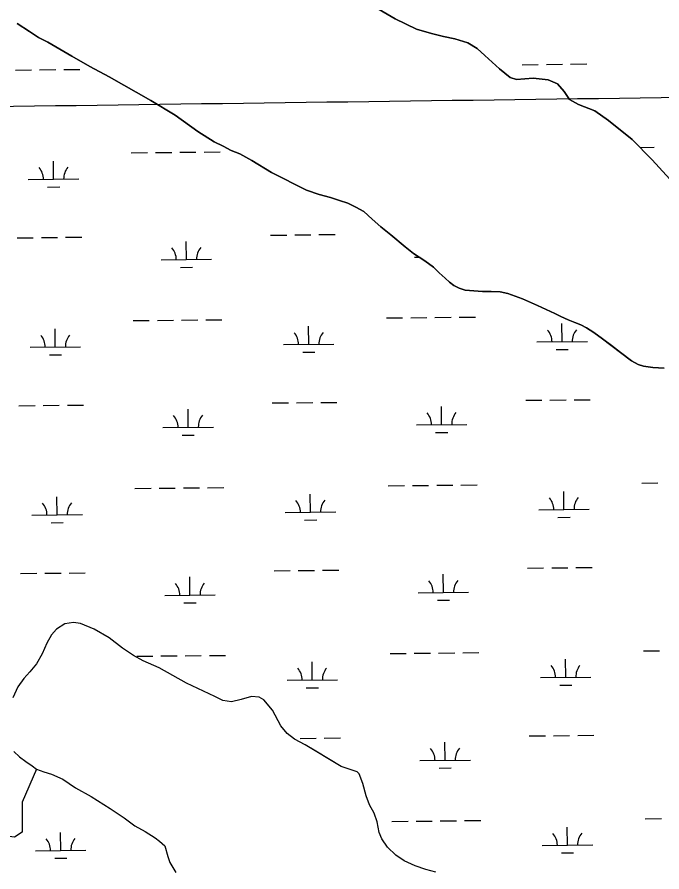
# Model space of a CAD drawing. Extents: x 3734862 to 3772949, y 391520 to 417239.
# Drawn here: x 3768328 to 3769605, y 401776 to 403471 of the extents above; entities that cross this region are included whole.
import ezdxf

# ---------------------------------------------------------------- set-up
doc = ezdxf.new("R2010")
doc.units = 0
for name, color, linetype in [('V-GRID-MAJR', 7, 'Continuous'), ('V-TOPO-SHOR', 7, 'Continuous'), ('V-WETL-SWMP', 7, 'Continuous')]:
    doc.layers.add(name, color=color, linetype=linetype)

msp = doc.modelspace()

# ---------------------------------------------------------------- linework, layer by layer
at = {"layer": 'V-GRID-MAJR'}
msp.add_spline([(3738984.8, 402913.2), (3741633, 402946.6), (3746929.2, 403014), (3752225.5, 403082.2), (3757521.7, 403151.1), (3762817.9, 403220.8), (3768114.1, 403291.3), (3770762.3, 403326.8)], degree=3, dxfattribs=at)
at = {"layer": 'V-TOPO-SHOR'}
for p, q in [((3769037.1, 403490.3), (3769076.8, 403467)), ((3768352.7, 403442.2), (3768328, 403458.2)), ((3769076.8, 403467), (3769119.2, 403446.6)), ((3768370.5, 403430.3), (3768352.7, 403442.2)), ((3769119.2, 403446.6), (3769148.6, 403438.1)), ((3769148.6, 403438.1), (3769172.4, 403432.3)), ((3768389, 403421), (3768370.5, 403430.3)), ((3768436.2, 403393.1), (3768389, 403421)), ((3769172.4, 403432.3), (3769194.9, 403427.9)), ((3769194.9, 403427.9), (3769220.8, 403419.4)), ((3769220.8, 403419.4), (3769239.3, 403408.1)), ((3769239.3, 403408.1), (3769254.4, 403394.8)), ((3768471.8, 403372.5), (3768436.2, 403393.1)), ((3769254.4, 403394.8), (3769283.3, 403368)), ((3768510.2, 403352), (3768471.8, 403372.5)), ((3769283.3, 403368), (3769304.6, 403350.6)), ((3768593, 403305.6), (3768510.2, 403352)), ((3769304.6, 403350.6), (3769316.9, 403346.7)), ((3769316.9, 403346.7), (3769350.2, 403349.9)), ((3769350.2, 403349.9), (3769380.1, 403346.2)), ((3769380.1, 403346.2), (3769398.6, 403338.3)), ((3769398.6, 403338.3), (3769411.7, 403323.5)), ((3769411.7, 403323.5), (3769422.1, 403307.4)), ((3768640.9, 403276.4), (3768593, 403305.6)), ((3769422.1, 403307.4), (3769439.9, 403297.4)), ((3769439.9, 403297.4), (3769472, 403285)), ((3769472, 403285), (3769499.4, 403265.6)), ((3768686.2, 403243.7), (3768640.9, 403276.4)), ((3769499.4, 403265.6), (3769546.1, 403228.2)), ((3768718.4, 403223.1), (3768686.2, 403243.7)), ((3768736.2, 403214.5), (3768718.4, 403223.1)), ((3769546.1, 403228.2), (3769586.1, 403188)), ((3768752, 403205.9), (3768736.2, 403214.5)), ((3768769, 403199.3), (3768752, 403205.9)), ((3768793, 403186.1), (3768769, 403199.3)), ((3768832, 403162.8), (3768793, 403186.1)), ((3769586.1, 403188), (3769634.4, 403134.3)), ((3768901.1, 403127.8), (3768832, 403162.8)), ((3768926.4, 403119.3), (3768901.1, 403127.8)), ((3768948.9, 403112.8), (3768926.4, 403119.3)), ((3768966.6, 403106.9), (3768948.9, 403112.8)), ((3768983, 403101.7), (3768966.6, 403106.9)), ((3768998.7, 403093.8), (3768983, 403101.7)), ((3769014.5, 403085.2), (3768998.7, 403093.8)), ((3769031, 403069.8), (3769014.5, 403085.2)), ((3769048.2, 403055.1), (3769031, 403069.8)), ((3769068.1, 403039), (3769048.2, 403055.1)), ((3769096.3, 403015), (3769068.1, 403039)), ((3769113.4, 403002.3), (3769096.3, 403015)), ((3769135.4, 402987.6), (3769113.4, 403002.3)), ((3769152.5, 402975), (3769135.4, 402987.6)), ((3769164.2, 402963.6), (3769152.5, 402975)), ((3769175.9, 402952.9), (3769164.2, 402963.6)), ((3769184.2, 402945.5), (3769175.9, 402952.9)), ((3769193.1, 402938.8), (3769184.2, 402945.5)), ((3769203.4, 402933.5), (3769193.1, 402938.8)), ((3769215.7, 402929.6), (3769203.4, 402933.5)), ((3769249.7, 402926.7), (3769215.7, 402929.6)), ((3769266.6, 402926.9), (3769249.7, 402926.7)), ((3769285, 402925.8), (3769266.6, 402926.9)), ((3769300, 402922.6), (3769285, 402925.8)), ((3769328.7, 402912.2), (3769300, 402922.6)), ((3769358.7, 402899), (3769328.7, 402912.2)), ((3769392.9, 402883.2), (3769358.7, 402899)), ((3769405.2, 402877.2), (3769392.9, 402883.2)), ((3769419.6, 402870.6), (3769405.2, 402877.2)), ((3769432.6, 402865.4), (3769419.6, 402870.6)), ((3769444.2, 402860.8), (3769432.6, 402865.4)), ((3769455.8, 402854.8), (3769444.2, 402860.8)), ((3769470.2, 402845.5), (3769455.8, 402854.8)), ((3769487.4, 402832.8), (3769470.2, 402845.5)), ((3769505.2, 402819.5), (3769487.4, 402832.8)), ((3769523, 402806.1), (3769505.2, 402819.5)), ((3769545, 402789.4), (3769523, 402806.1)), ((3769558, 402782.2), (3769545, 402789.4)), ((3769568.9, 402778.9), (3769558, 402782.2)), ((3769587.3, 402775.8), (3769568.9, 402778.9)), ((3769609.7, 402774.7), (3769587.3, 402775.8))]:
    msp.add_line(p, q, dxfattribs=at)
for points in [[(3769398.6, 403338.3), (3769380.1, 403346.2), (3769350.2, 403349.9), (3769316.9, 403346.7), (3769304.6, 403350.6), (3769283.3, 403368), (3769254.4, 403394.8), (3769239.3, 403408.1), (3769220.8, 403419.4), (3769194.9, 403427.9), (3769172.4, 403432.3), (3769148.6, 403438.1), (3769119.2, 403446.6), (3769076.8, 403467), (3769037.1, 403490.3)], [(3768328, 403458.2), (3768352.7, 403442.2), (3768370.5, 403430.3), (3768389, 403421), (3768436.2, 403393.1), (3768471.8, 403372.5), (3768510.2, 403352), (3768593, 403305.6), (3768640.9, 403276.4), (3768686.2, 403243.7), (3768718.4, 403223.1), (3768736.2, 403214.5), (3768752, 403205.9), (3768769, 403199.3), (3768793, 403186.1), (3768832, 403162.8), (3768901.1, 403127.8), (3768926.4, 403119.3), (3768948.9, 403112.8), (3768966.6, 403106.9), (3768983, 403101.7), (3768998.7, 403093.8), (3769014.5, 403085.2), (3769031, 403069.8), (3769048.2, 403055.1), (3769068.1, 403039), (3769096.3, 403015), (3769113.4, 403002.3), (3769135.4, 402987.6), (3769152.5, 402975), (3769164.2, 402963.6), (3769175.9, 402952.9), (3769184.2, 402945.5), (3769193.1, 402938.8), (3769203.4, 402933.5), (3769215.7, 402929.6), (3769249.7, 402926.7), (3769266.6, 402926.9), (3769285, 402925.8), (3769300, 402922.6), (3769328.7, 402912.2), (3769358.7, 402899), (3769392.9, 402883.2), (3769405.2, 402877.2), (3769419.6, 402870.6), (3769432.6, 402865.4), (3769444.2, 402860.8), (3769455.8, 402854.8), (3769470.2, 402845.5), (3769487.4, 402832.8), (3769505.2, 402819.5), (3769523, 402806.1), (3769545, 402789.4), (3769558, 402782.2), (3769568.9, 402778.9), (3769587.3, 402775.8), (3769609.7, 402774.7)], [(3769634.4, 403134.3), (3769586.1, 403188), (3769546.1, 403228.2), (3769499.4, 403265.6), (3769472, 403285), (3769439.9, 403297.4), (3769422.1, 403307.4), (3769411.7, 403323.5), (3769398.6, 403338.3)], [(3769157.4, 401776), (3769137.6, 401781.2), (3769116.5, 401788.4), (3769094.6, 401798.2), (3769078.2, 401809.6), (3769061.6, 401825), (3769050.5, 401841.8), (3769044.9, 401854.6), (3769041.2, 401875.6), (3769034.9, 401892.5), (3769025.8, 401909.4), (3769019.5, 401927), (3769013, 401951.3), (3769005.3, 401970.3), (3769001.2, 401974.3), (3768969.8, 401985.4), (3768919.8, 402015.3), (3768898.5, 402027.9), (3768877.3, 402039.1), (3768862.9, 402050.5), (3768850.5, 402066), (3768833.7, 402097), (3768816.5, 402117.1), (3768807.6, 402122.4), (3768791.9, 402123.6), (3768771.6, 402117.9), (3768752.7, 402113.5), (3768735.6, 402116), (3768719.9, 402123.9), (3768663.2, 402150.3), (3768609.1, 402180.8), (3768577.6, 402194.7), (3768558.5, 402205.3), (3768536.5, 402219.9), (3768510.4, 402240), (3768480.3, 402257.2), (3768453.7, 402268.4), (3768439.4, 402270.9), (3768422.4, 402268), (3768406.3, 402257.5), (3768396.2, 402245.9), (3768387, 402229.4), (3768377.7, 402208.2), (3768366.5, 402188.4), (3768353.1, 402172.6), (3768341, 402159.5), (3768329.7, 402143.1), (3768319.8, 402121.2)], [(3768366.6, 401979.8), (3768338, 401914.5), (3768338, 401884.7), (3768338, 401855), (3768323.1, 401845.1), (3768283.4, 401850), (3768253.7, 401864.9), (3767961.1, 402053.4), (3767961.1, 402053.4), (3767946.2, 402048.4), (3767936.3, 402008.7), (3767658.6, 401453.3)], [(3768321.3, 402015.2), (3768333, 402004.5), (3768345.3, 401995.2), (3768357.7, 401986.5), (3768366.6, 401979.8), (3768380.9, 401974.6), (3768395.9, 401970.1), (3768418.5, 401960.2), (3768443.9, 401942.9), (3768474.7, 401925.6), (3768512.4, 401901.7), (3768539.8, 401883.7), (3768561.1, 401867.7), (3768581.6, 401856.4), (3768601.5, 401843.8), (3768609.7, 401837.1), (3768620.7, 401827.8), (3768626.4, 401806.8), (3768630.7, 401794.6), (3768642.5, 401775.1)]]:
    msp.add_lwpolyline(points, dxfattribs=at)
at = {"layer": 'V-WETL-SWMP'}
for p, q in [((3769076.8, 403467), (3769037.1, 403490.3)), ((3769119.2, 403446.6), (3769076.8, 403467)), ((3769148.6, 403438.1), (3769119.2, 403446.6)), ((3769172.4, 403432.3), (3769148.6, 403438.1)), ((3769194.9, 403427.9), (3769172.4, 403432.3)), ((3769220.8, 403419.4), (3769194.9, 403427.9)), ((3769239.3, 403408.1), (3769220.8, 403419.4)), ((3769254.4, 403394.8), (3769239.3, 403408.1)), ((3769283.3, 403368), (3769254.4, 403394.8)), ((3769304.6, 403350.6), (3769283.3, 403368)), ((3769328.3, 403376.3), (3769360.3, 403376.6)), ((3769376.3, 403376.8), (3769408.3, 403377.1)), ((3769424.3, 403377.3), (3769456.3, 403377.7)), ((3768324.5, 403365.7), (3768356.5, 403366)), ((3768372.5, 403366.2), (3768404.5, 403366.5)), ((3768420.5, 403366.7), (3768452.5, 403367)), ((3769316.9, 403346.7), (3769304.6, 403350.6)), ((3769350.2, 403349.9), (3769316.9, 403346.7)), ((3769380.1, 403346.2), (3769350.2, 403349.9)), ((3769398.6, 403338.3), (3769380.1, 403346.2)), ((3769411.7, 403323.5), (3769398.6, 403338.3)), ((3769422.1, 403307.4), (3769411.7, 403323.5)), ((3769439.9, 403297.4), (3769422.1, 403307.4)), ((3769472, 403285), (3769439.9, 403297.4)), ((3769499.4, 403265.6), (3769472, 403285)), ((3769546.1, 403228.2), (3769499.4, 403265.6)), ((3769586.1, 403188), (3769546.1, 403228.2)), ((3768554.2, 403201.6), (3768586.2, 403202)), ((3768602.2, 403202.1), (3768634.2, 403202.5)), ((3768650.2, 403202.6), (3768682.2, 403203)), ((3768698.2, 403203.1), (3768730.2, 403203.5)), ((3769562, 403212.3), (3769590, 403212.6)), ((3768400.2, 403149.2), (3768399.8, 403185.2)), ((3769634.4, 403134.3), (3769586.1, 403188)), ((3768350.2, 403148.7), (3768450.2, 403149.8)), ((3768388.4, 403133.7), (3768412.4, 403133.9)), ((3768328, 403033), (3768360, 403033.4)), ((3768376, 403033.5), (3768408, 403033.9)), ((3768424, 403034.1), (3768456, 403034.4)), ((3768829.9, 403038.3), (3768861.9, 403038.7)), ((3768877.9, 403038.8), (3768909.9, 403039.2)), ((3768925.9, 403039.4), (3768957.9, 403039.7)), ((3768663.3, 402990.1), (3768662.9, 403026.1)), ((3769115.2, 402994.9), (3769124.3, 402995)), ((3768613.3, 402989.6), (3768713.3, 402990.7)), ((3768651.5, 402974.6), (3768675.5, 402974.8)), ((3769203.6, 402875.8), (3769235.6, 402876.1)), ((3768557.8, 402869), (3768589.8, 402869.3)), ((3768605.8, 402869.5), (3768637.8, 402869.8)), ((3768653.8, 402870), (3768685.8, 402870.3)), ((3768701.8, 402870.5), (3768733.7, 402870.8)), ((3769059.6, 402874.3), (3769091.6, 402874.6)), ((3769107.6, 402874.8), (3769139.6, 402875.1)), ((3769155.6, 402875.3), (3769187.6, 402875.6)), ((3769407.5, 402827.2), (3769407.1, 402863.2)), ((3768403.7, 402816.6), (3768403.3, 402852.6)), ((3768905.6, 402821.9), (3768905.2, 402857.9)), ((3769357.5, 402826.7), (3769457.5, 402827.7)), ((3768353.7, 402816.1), (3768453.7, 402817.1)), ((3768855.6, 402821.4), (3768955.6, 402822.4)), ((3769395.6, 402811.6), (3769419.6, 402811.9)), ((3768391.9, 402801), (3768415.9, 402801.3)), ((3768893.8, 402806.3), (3768917.8, 402806.6)), ((3768881.4, 402706.2), (3768913.4, 402706.5)), ((3768929.4, 402706.7), (3768961.4, 402707)), ((3769335.3, 402711), (3769367.3, 402711.3)), ((3769383.3, 402711.5), (3769415.3, 402711.8)), ((3769431.3, 402712), (3769463.3, 402712.3)), ((3768331.5, 402700.4), (3768363.5, 402700.7)), ((3768379.5, 402700.9), (3768411.5, 402701.2)), ((3768427.5, 402701.4), (3768459.5, 402701.7)), ((3768666.8, 402657.5), (3768666.5, 402693.5)), ((3768833.4, 402705.7), (3768865.4, 402706)), ((3769168.7, 402662.8), (3769168.3, 402698.8)), ((3768616.8, 402657), (3768716.8, 402658)), ((3769118.7, 402662.3), (3769218.7, 402663.3)), ((3768655, 402641.9), (3768679, 402642.2)), ((3769156.9, 402647.2), (3769180.9, 402647.5)), ((3768609.3, 402536.8), (3768641.3, 402537.1)), ((3768657.3, 402537.3), (3768689.3, 402537.7)), ((3768705.3, 402537.8), (3768737.3, 402538.2)), ((3769063.2, 402541.6), (3769095.2, 402541.9)), ((3769111.2, 402542.1), (3769143.1, 402542.4)), ((3769159.1, 402542.6), (3769191.1, 402543)), ((3769207.1, 402543.1), (3769239.1, 402543.5)), ((3769565, 402546.9), (3769597, 402547.2)), ((3768561.3, 402536.3), (3768593.3, 402536.6)), ((3768909.1, 402489.2), (3768908.7, 402525.2)), ((3769411, 402494.5), (3769410.6, 402530.5)), ((3768407.2, 402483.9), (3768406.8, 402519.9)), ((3768859.1, 402488.7), (3768959.1, 402489.8)), ((3769361, 402494), (3769461, 402495.1)), ((3768357.2, 402483.4), (3768457.2, 402484.5)), ((3768897.3, 402473.7), (3768921.3, 402473.9)), ((3769399.1, 402479), (3769423.1, 402479.2)), ((3768395.4, 402468.4), (3768419.4, 402468.6)), ((3768335, 402367.7), (3768367, 402368.1)), ((3768383, 402368.2), (3768415, 402368.6)), ((3768431, 402368.7), (3768463, 402369.1)), ((3768836.9, 402373), (3768868.9, 402373.4)), ((3768884.9, 402373.5), (3768916.9, 402373.9)), ((3768932.9, 402374), (3768964.9, 402374.4)), ((3769338.8, 402378.3), (3769370.8, 402378.7)), ((3769386.8, 402378.8), (3769418.8, 402379.2)), ((3769434.8, 402379.3), (3769466.8, 402379.7)), ((3768670.4, 402324.8), (3768670, 402360.8)), ((3769172.2, 402330.1), (3769171.9, 402366.1)), ((3768620.4, 402324.3), (3768720.4, 402325.4)), ((3769122.2, 402329.6), (3769222.2, 402330.7)), ((3768658.5, 402309.3), (3768682.5, 402309.5)), ((3769160.4, 402314.6), (3769184.4, 402314.8)), ((3768564.8, 402203.6), (3768596.8, 402204)), ((3768612.8, 402204.2), (3768644.8, 402204.5)), ((3768660.8, 402204.7), (3768692.8, 402205)), ((3768708.8, 402205.2), (3768740.8, 402205.5)), ((3769066.7, 402208.9), (3769098.7, 402209.3)), ((3769114.7, 402209.5), (3769146.7, 402209.8)), ((3769162.7, 402210), (3769194.7, 402210.3)), ((3769210.7, 402210.5), (3769242.7, 402210.8)), ((3769568.5, 402214.2), (3769600.5, 402214.6)), ((3768912.6, 402156.6), (3768912.2, 402192.6)), ((3769414.5, 402161.9), (3769414.1, 402197.9)), ((3768862.6, 402156), (3768962.6, 402157.1)), ((3769364.5, 402161.3), (3769464.5, 402162.4)), ((3768900.8, 402141), (3768924.8, 402141.3)), ((3769402.7, 402146.3), (3769426.7, 402146.6)), ((3769342.3, 402045.7), (3769374.3, 402046)), ((3769390.3, 402046.2), (3769422.3, 402046.5)), ((3769438.3, 402046.7), (3769470.3, 402047)), ((3768888.4, 402040.9), (3768920.4, 402041.2)), ((3768936.4, 402041.4), (3768968.4, 402041.7)), ((3769175.8, 401997.5), (3769175.4, 402033.5)), ((3769125.8, 401997), (3769225.7, 401998)), ((3769163.9, 401981.9), (3769187.9, 401982.2)), ((3769070.2, 401876.3), (3769102.2, 401876.6)), ((3769118.2, 401876.8), (3769150.2, 401877.1)), ((3769166.2, 401877.3), (3769198.2, 401877.6)), ((3769214.2, 401877.8), (3769246.2, 401878.1)), ((3769572.1, 401881.6), (3769604.1, 401881.9)), ((3769418, 401829.2), (3769417.6, 401865.2)), ((3768414.3, 401818.6), (3768413.9, 401854.6)), ((3769368, 401828.7), (3769468, 401829.7)), ((3768364.3, 401818.1), (3768464.3, 401819.1)), ((3769406.2, 401813.7), (3769430.2, 401813.9)), ((3768402.4, 401803.1), (3768426.4, 401803.3))]:
    msp.add_line(p, q, dxfattribs=at)
for points in [[(3768328, 403458.2), (3768352.7, 403442.2), (3768370.5, 403430.3), (3768389, 403421), (3768436.2, 403393.1), (3768471.8, 403372.5), (3768510.2, 403352), (3768593, 403305.6), (3768640.9, 403276.4), (3768686.2, 403243.7), (3768718.4, 403223.1), (3768736.2, 403214.5), (3768752, 403205.9), (3768769, 403199.3), (3768793, 403186.1), (3768832, 403162.8), (3768901.1, 403127.8), (3768926.4, 403119.3), (3768948.9, 403112.8), (3768966.6, 403106.9), (3768983, 403101.7), (3768998.7, 403093.8), (3769014.5, 403085.2), (3769031, 403069.8), (3769048.2, 403055.1), (3769068.1, 403039)], [(3769068.1, 403039), (3769096.3, 403015), (3769113.4, 403002.3), (3769135.4, 402987.6), (3769152.5, 402975), (3769164.2, 402963.6), (3769175.9, 402952.9), (3769184.2, 402945.5), (3769193.1, 402938.8), (3769203.4, 402933.5), (3769215.7, 402929.6), (3769249.7, 402926.7), (3769266.6, 402926.9), (3769285, 402925.8), (3769300, 402922.6), (3769328.7, 402912.2), (3769358.7, 402899), (3769392.9, 402883.2), (3769405.2, 402877.2), (3769419.6, 402870.6), (3769444.2, 402860.8), (3769455.8, 402854.8), (3769470.2, 402845.5), (3769487.4, 402832.8), (3769523, 402806.1), (3769545, 402789.4), (3769558, 402782.2), (3769568.9, 402778.9), (3769587.3, 402775.8), (3769609.7, 402774.7)], [(3768816.5, 402117.1), (3768807.6, 402122.4), (3768791.9, 402123.6), (3768771.6, 402117.9), (3768752.7, 402113.5), (3768735.6, 402116), (3768719.9, 402123.9), (3768663.2, 402150.3), (3768609.1, 402180.8), (3768577.6, 402194.7), (3768558.5, 402205.3), (3768536.5, 402219.9), (3768510.4, 402240), (3768480.3, 402257.2), (3768453.7, 402268.4), (3768439.4, 402270.9), (3768422.4, 402268), (3768406.3, 402257.5), (3768396.2, 402245.9), (3768387, 402229.4), (3768377.7, 402208.2), (3768366.5, 402188.4), (3768353.1, 402172.6), (3768341, 402159.5), (3768329.7, 402143.1), (3768319.8, 402121.2)], [(3769157.4, 401776), (3769137.6, 401781.2), (3769116.5, 401788.4), (3769094.6, 401798.2), (3769078.2, 401809.6), (3769061.6, 401825), (3769050.5, 401841.8), (3769044.9, 401854.6), (3769041.2, 401875.6), (3769034.9, 401892.5), (3769025.8, 401909.4), (3769019.5, 401927), (3769013, 401951.3), (3769005.3, 401970.3), (3769001.2, 401974.3), (3768969.8, 401985.4), (3768898.5, 402027.9), (3768877.3, 402039.1), (3768862.9, 402050.5), (3768850.5, 402066), (3768833.7, 402097), (3768816.5, 402117.1)], [(3768321.3, 402015.2), (3768333, 402004.5), (3768345.3, 401995.2), (3768357.7, 401986.5), (3768366.6, 401979.8), (3768380.9, 401974.6), (3768395.9, 401970.1), (3768418.5, 401960.2), (3768443.9, 401942.9), (3768474.7, 401925.6), (3768512.4, 401901.7), (3768539.8, 401883.7), (3768561.1, 401867.7), (3768581.6, 401856.4), (3768601.5, 401843.8), (3768609.7, 401837.1), (3768620.7, 401827.8), (3768626.4, 401806.8), (3768630.7, 401794.6), (3768642.5, 401775.1)]]:
    msp.add_lwpolyline(points, dxfattribs=at)
for centre, start, end in [((3768345, 403149.1), 359.8334, 41.377), ((3768455.4, 403150.3), 139.8334, 181.377), ((3768608.1, 402990), 359.8334, 41.377), ((3768718.6, 402991.2), 139.8334, 181.377), ((3768850.3, 402821.8), 359.8334, 41.377), ((3768960.8, 402822.9), 139.8334, 181.377), ((3769352.2, 402827.1), 359.8334, 41.377), ((3769462.7, 402828.2), 139.8334, 181.377), ((3768348.5, 402816.5), 359.8334, 41.377), ((3768458.9, 402817.6), 139.8334, 181.377), ((3768611.6, 402657.4), 359.8334, 41.377), ((3768722.1, 402658.6), 139.8334, 181.377), ((3769113.5, 402662.7), 359.8334, 41.377), ((3769224, 402663.9), 139.8334, 181.377), ((3768352, 402483.8), 359.8334, 41.377), ((3768462.5, 402485), 139.8334, 181.377), ((3768853.9, 402489.1), 359.8334, 41.377), ((3768964.3, 402490.3), 139.8334, 181.377), ((3769355.7, 402494.4), 359.8334, 41.377), ((3769466.2, 402495.6), 139.8334, 181.377), ((3769117, 402330), 359.8334, 41.377), ((3769227.5, 402331.2), 139.8334, 181.377), ((3768615.1, 402324.7), 359.8334, 41.377), ((3768725.6, 402325.9), 139.8334, 181.377), ((3769359.3, 402161.8), 359.8334, 41.377), ((3769469.7, 402162.9), 139.8334, 181.377), ((3768857.4, 402156.5), 359.8334, 41.377), ((3768967.9, 402157.6), 139.8334, 181.377), ((3769120.5, 401997.4), 359.8334, 41.377), ((3769231, 401998.5), 139.8334, 181.377), ((3768469.5, 401819.7), 139.8334, 181.377), ((3769362.8, 401829.1), 359.8334, 41.377), ((3769473.2, 401830.3), 139.8334, 181.377), ((3768359, 401818.5), 359.8334, 41.377)]:
    msp.add_arc(centre, 35.2, start, end, dxfattribs=at)

doc.saveas('drawing.dxf')
